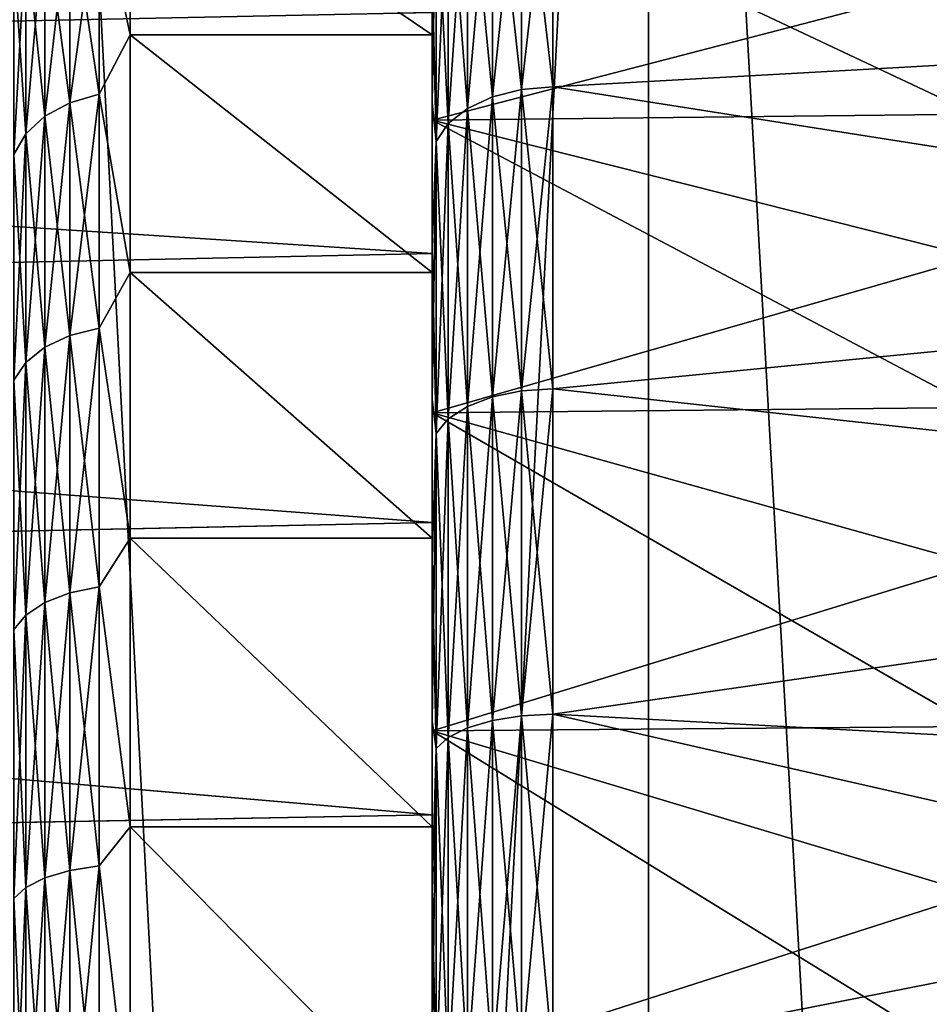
# Model space of a CAD drawing. Header units: metres. Extents: x -109 to 109, y -78 to 121.
# Tile 306 of 656: x -85.18 to -83.68, y 105.31 to 106.94. Entities that reach past the tile are written whole.
import ezdxf

# ---------------------------------------------------------------- set-up
doc = ezdxf.new("R2010")
doc.units = ezdxf.units.M
doc.layers.add('solid_508554_SW0001', color=7, linetype='CONTINUOUS')

msp = doc.modelspace()

# ---------------------------------------------------------------- linework, layer by layer
at = {"layer": 'solid_508554_SW0001'}
for points in [[(-85.198708, 109.825623, -22.339127), (-85.198685, 89.525627, -22.339108), (-84.141197, 89.525627, -21.482773)], [(-85.198708, 109.825623, -22.339127), (-84.141197, 89.525627, -21.482773), (-84.141228, 109.825623, -21.482794)], [(-84.141228, 109.825623, -42.517204), (-85.198685, 89.525627, -41.660892), (-85.198708, 109.825623, -41.660873)], [(-84.141228, 109.825623, -42.517204), (-84.141197, 89.525627, -42.517227), (-85.198685, 89.525627, -41.660892)], [(-84.141228, 109.825623, -21.482794), (-84.141197, 89.525627, -21.482773), (-82.999992, 89.525627, -20.741665)], [(-84.141228, 109.825623, -21.482794), (-82.999992, 89.525627, -20.741665), (-83.000015, 109.825623, -20.74168)], [(-83.000015, 109.825623, -43.25832), (-84.141197, 89.525627, -42.517227), (-84.141228, 109.825623, -42.517204)], [(-83.000015, 109.825623, -43.25832), (-82.999992, 89.525627, -43.258335), (-84.141197, 89.525627, -42.517227)], [(-84.300003, 107.27832, -28.747309), (-82.291969, 107.287086, -28.756105), (-82.520798, 106.925629, -28.429285)], [(-84.400047, 106.809601, -35.628147), (-84.351761, 106.821777, -35.64402), (-84.351761, 107.273499, -35.247871)], [(-84.400047, 107.259354, -35.233727), (-84.400047, 106.809601, -35.628147), (-84.351761, 107.273499, -35.247871)], [(-84.400047, 107.259354, -28.766273), (-84.351761, 107.273499, -28.752127), (-84.351761, 106.821777, -28.355982)], [(-84.351761, 106.821777, -35.64402), (-84.300003, 106.825928, -35.649426), (-84.300003, 107.27832, -35.252689)], [(-84.351761, 107.273499, -35.247871), (-84.351761, 106.821777, -35.64402), (-84.300003, 107.27832, -35.252689)], [(-84.351761, 107.273499, -28.752127), (-84.300003, 107.27832, -28.747309), (-84.300003, 106.825928, -28.350574)], [(-84.351761, 106.821777, -28.355982), (-84.351761, 107.273499, -28.752127), (-84.300003, 106.825928, -28.350574)], [(-84.300003, 107.27832, -35.252689), (-82.520798, 106.925629, -35.570713), (-82.295135, 107.281677, -35.249325)], [(-84.300003, 107.27832, -35.252689), (-84.300003, 106.825928, -35.649426), (-82.520798, 106.925629, -35.570713)], [(-84.300003, 106.825928, -28.350574), (-84.300003, 107.27832, -28.747309), (-82.520798, 106.925629, -28.429285)], [(-84.441498, 106.790222, -35.602894), (-84.400047, 106.809601, -35.628147), (-84.400047, 107.259354, -35.233727)], [(-84.441498, 107.236847, -35.211216), (-84.441498, 106.790222, -35.602894), (-84.400047, 107.259354, -35.233727)], [(-84.441498, 107.236847, -28.788782), (-84.400047, 107.259354, -28.766273), (-84.400047, 106.809601, -28.371853)], [(-84.400047, 106.809601, -28.371853), (-84.400047, 107.259354, -28.766273), (-84.351761, 106.821777, -28.355982)], [(-85.051765, 107.153961, -29.599541), (-85, 106.91243, -29.303917), (-85, 107.252655, -29.722115)], [(-85.051765, 107.153961, -34.400459), (-85, 107.252655, -34.277885), (-85, 106.91243, -34.696083)], [(-85, 107.252655, -29.722115), (-84.5, 106.91243, -29.303919), (-84.5, 107.252663, -29.722118)], [(-85, 107.252655, -34.277885), (-84.5, 107.252663, -34.277882), (-84.5, 106.91243, -34.696079)], [(-85, 107.252655, -29.722115), (-85, 106.91243, -29.303917), (-84.5, 106.91243, -29.303919)], [(-85, 106.91243, -34.696083), (-85, 107.252655, -34.277885), (-84.5, 106.91243, -34.696079)], [(-84.5, 107.252663, -29.722118), (-84.5, 106.91243, -29.303919), (-84.5, 106.948959, -29.269775)], [(-84.5, 106.91243, -34.696079), (-84.5, 107.252663, -34.277882), (-84.5, 106.948959, -34.730225)], [(-84.473282, 106.764969, -35.569981), (-84.441498, 106.790222, -35.602894), (-84.441498, 107.236847, -35.211216)], [(-84.473282, 107.207512, -35.181885), (-84.473282, 106.764969, -35.569981), (-84.441498, 107.236847, -35.211216)], [(-84.473282, 107.207512, -28.818115), (-84.441498, 107.236847, -28.788782), (-84.441498, 106.790222, -28.397106)], [(-84.441498, 106.790222, -28.397106), (-84.441498, 107.236847, -28.788782), (-84.400047, 106.809601, -28.371853)], [(-89.188416, 106.853333, -29.170856), (-89.27124, 107.204384, -29.571938), (-84.5, 106.948959, -29.269775)], [(-89.27124, 107.204384, -34.428066), (-89.188416, 106.85334, -34.829136), (-84.5, 106.948959, -34.730225)], [(-84.5, 107.204765, -29.030897), (-84.5, 107.026436, -28.782061), (-84.5, 106.799561, -28.584553)], [(-84.5, 106.770851, -28.625652), (-84.5, 107.204765, -29.030897), (-84.5, 106.799561, -28.584553)], [(-84.5, 107.204765, -34.969105), (-84.5, 106.770851, -35.374348), (-84.5, 107.026436, -35.217937)], [(-83.599998, 106.780823, -35.366215), (-84.5, 106.770851, -35.374348), (-84.5, 107.204765, -34.969105)], [(-83.599998, 107.005058, -35.169464), (-83.599998, 106.780823, -35.366215), (-84.5, 107.204765, -34.969105)], [(-83.599998, 107.005058, -28.830536), (-84.5, 107.204765, -29.030897), (-84.5, 106.770851, -28.625652)], [(-84.49324, 106.735565, -35.531662), (-84.473282, 106.764969, -35.569981), (-84.473282, 107.207512, -35.181885)], [(-84.49324, 107.173355, -35.147728), (-84.49324, 106.735565, -35.531662), (-84.473282, 107.207512, -35.181885)], [(-84.49324, 107.173355, -28.85227), (-84.473282, 107.207512, -28.818115), (-84.473282, 106.764969, -28.430017)], [(-84.473282, 106.764969, -28.430017), (-84.473282, 107.207512, -28.818115), (-84.441498, 106.790222, -28.397106)], [(-84.49324, 106.735565, -28.468338), (-84.5, 107.026436, -28.782061), (-84.49324, 107.173355, -28.85227)], [(-84.49324, 107.173355, -35.147728), (-84.5, 107.026436, -35.217937), (-84.5, 106.799561, -35.415447)], [(-84.49324, 107.173355, -35.147728), (-84.5, 106.799561, -35.415447), (-84.49324, 106.735565, -35.531662)], [(-84.49324, 106.735565, -28.468338), (-84.49324, 107.173355, -28.85227), (-84.473282, 106.764969, -28.430017)], [(-85.100044, 106.799736, -29.225893), (-85.051765, 106.813881, -29.211746), (-85.051765, 107.153961, -29.599541)], [(-85.100044, 107.138092, -29.611719), (-85.100044, 106.799736, -29.225893), (-85.051765, 107.153961, -29.599541)], [(-85.100044, 107.138092, -34.388279), (-85.051765, 107.153961, -34.400459), (-85.051765, 106.813881, -34.788254)], [(-85.051765, 107.153961, -29.599541), (-85.051765, 106.813881, -29.211746), (-85, 106.91243, -29.303917)], [(-85.051765, 106.813881, -34.788254), (-85.051765, 107.153961, -34.400459), (-85, 106.91243, -34.696083)], [(-85.141495, 106.777222, -29.248402), (-85.100044, 106.799736, -29.225893), (-85.100044, 107.138092, -29.611719)], [(-85.141495, 107.112839, -29.631098), (-85.141495, 106.777222, -29.248402), (-85.100044, 107.138092, -29.611719)], [(-85.141495, 107.112839, -34.3689), (-85.100044, 107.138092, -34.388279), (-85.100044, 106.799736, -34.774105)], [(-85.100044, 106.799736, -34.774105), (-85.100044, 107.138092, -34.388279), (-85.051765, 106.813881, -34.788254)], [(-85.173286, 106.747894, -29.277735), (-85.141495, 106.777222, -29.248402), (-85.141495, 107.112839, -29.631098)], [(-85.173286, 107.079926, -29.656351), (-85.173286, 106.747894, -29.277735), (-85.141495, 107.112839, -29.631098)], [(-85.173286, 107.079926, -34.343647), (-85.141495, 107.112839, -34.3689), (-85.141495, 106.777222, -34.751598)], [(-85.141495, 106.777222, -34.751598), (-85.141495, 107.112839, -34.3689), (-85.100044, 106.799736, -34.774105)], [(-85.193237, 106.713737, -29.31189), (-85.173286, 106.747894, -29.277735), (-85.173286, 107.079926, -29.656351)], [(-85.193237, 107.041611, -29.685757), (-85.193237, 106.713737, -29.31189), (-85.173286, 107.079926, -29.656351)], [(-85.193237, 107.041611, -34.314243), (-85.173286, 107.079926, -34.343647), (-85.173286, 106.747894, -34.722263)], [(-85.173286, 106.747894, -34.722263), (-85.173286, 107.079926, -34.343647), (-85.141495, 106.777222, -34.751598)], [(-85.193237, 106.713737, -34.68811), (-85.193237, 107.041611, -34.314243), (-85.173286, 106.747894, -34.722263)], [(-84.49324, 106.735565, -28.468338), (-84.5, 106.799561, -28.584553), (-84.5, 107.026436, -28.782061)], [(-84.5, 106.770851, -35.374348), (-84.5, 106.799561, -35.415447), (-84.5, 107.026436, -35.217937)], [(-83.599998, 106.780823, -28.633787), (-83.599998, 107.005058, -28.830536), (-84.5, 106.770851, -28.625652)], [(-89.188416, 106.853333, -29.170856), (-84.5, 106.948959, -29.269775), (-84.5, 106.549965, -28.897144)], [(-89.188416, 106.85334, -34.829136), (-84.5, 106.549965, -35.102856), (-84.5, 106.948959, -34.730225)], [(-84.5, 106.91243, -29.303919), (-84.5, 106.549965, -28.897144), (-84.5, 106.948959, -29.269775)], [(-84.5, 106.91243, -34.696079), (-84.5, 106.948959, -34.730225), (-84.5, 106.549965, -35.102856)], [(-85.051765, 106.813881, -29.211746), (-85, 106.518425, -28.935944), (-85, 106.91243, -29.303917)], [(-85.051765, 106.813881, -34.788254), (-85, 106.91243, -34.696083), (-85, 106.518425, -35.064056)], [(-85, 106.91243, -29.303917), (-84.5, 106.518425, -28.935944), (-84.5, 106.91243, -29.303919)], [(-85, 106.91243, -29.303917), (-85, 106.518425, -28.935944), (-84.5, 106.518425, -28.935944)], [(-85, 106.91243, -34.696083), (-84.5, 106.91243, -34.696079), (-84.5, 106.518425, -35.064056)], [(-85, 106.518425, -35.064056), (-85, 106.91243, -34.696083), (-84.5, 106.518425, -35.064056)], [(-84.5, 106.91243, -29.303919), (-84.5, 106.518425, -28.935944), (-84.5, 106.549965, -28.897144)], [(-84.5, 106.518425, -35.064056), (-84.5, 106.91243, -34.696079), (-84.5, 106.549965, -35.102856)], [(-84.300003, 106.825928, -35.649426), (-82.335304, 106.517738, -35.866425), (-82.520798, 106.925629, -35.570713)], [(-84.300003, 106.825928, -28.350574), (-82.520798, 106.925629, -28.429285), (-82.335304, 106.517738, -28.133574)], [(-89.188416, 106.85334, -34.829136), (-89.105034, 106.45192, -35.180111), (-84.5, 106.549965, -35.102856)], [(-89.105034, 106.451897, -28.819876), (-89.188416, 106.853333, -29.170856), (-84.5, 106.549965, -28.897144)], [(-85.100044, 106.413902, -28.887533), (-85.051765, 106.426086, -28.87166), (-85.051765, 106.813881, -29.211746)], [(-85.100044, 106.799736, -29.225893), (-85.100044, 106.413902, -28.887533), (-85.051765, 106.813881, -29.211746)], [(-85.100044, 106.799736, -34.774105), (-85.051765, 106.813881, -34.788254), (-85.051765, 106.426086, -35.128338)], [(-85.051765, 106.813881, -29.211746), (-85.051765, 106.426086, -28.87166), (-85, 106.518425, -28.935944)], [(-85.051765, 106.426086, -35.128338), (-85.051765, 106.813881, -34.788254), (-85, 106.518425, -35.064056)], [(-84.400047, 106.312218, -35.960487), (-84.351761, 106.32222, -35.977814), (-84.351761, 106.821777, -35.64402)], [(-84.400047, 106.809601, -35.628147), (-84.400047, 106.312218, -35.960487), (-84.351761, 106.821777, -35.64402)], [(-84.400047, 106.809601, -28.371853), (-84.351761, 106.821777, -28.355982), (-84.351761, 106.32222, -28.022184)], [(-84.351761, 106.32222, -35.977814), (-84.300003, 106.32563, -35.983715), (-84.300003, 106.825928, -35.649426)], [(-84.351761, 106.821777, -35.64402), (-84.351761, 106.32222, -35.977814), (-84.300003, 106.825928, -35.649426)], [(-84.351761, 106.821777, -28.355982), (-84.300003, 106.825928, -28.350574), (-84.300003, 106.32563, -28.016283)], [(-84.351761, 106.32222, -28.022184), (-84.351761, 106.821777, -28.355982), (-84.300003, 106.32563, -28.016283)], [(-84.300003, 106.825928, -35.649426), (-84.300003, 106.32563, -35.983715), (-82.335304, 106.517738, -35.866425)], [(-84.300003, 106.32563, -28.016283), (-84.300003, 106.825928, -28.350574), (-82.335304, 106.517738, -28.133574)], [(-85.141495, 106.394531, -28.912786), (-85.100044, 106.413902, -28.887533), (-85.100044, 106.799736, -29.225893)], [(-85.141495, 106.777222, -29.248402), (-85.141495, 106.394531, -28.912786), (-85.100044, 106.799736, -29.225893)], [(-85.141495, 106.777222, -34.751598), (-85.100044, 106.799736, -34.774105), (-85.100044, 106.413902, -35.112469)], [(-85.100044, 106.413902, -35.112469), (-85.100044, 106.799736, -34.774105), (-85.051765, 106.426086, -35.128338)], [(-84.5, 106.770851, -28.625652), (-84.5, 106.799561, -28.584553), (-84.5, 106.559776, -28.403049)], [(-84.49324, 106.735565, -28.468338), (-84.5, 106.559776, -28.403049), (-84.5, 106.799561, -28.584553)], [(-84.5, 106.770851, -35.374348), (-84.5, 106.559784, -35.596947), (-84.5, 106.799561, -35.415447)], [(-84.49324, 106.735565, -35.531662), (-84.5, 106.799561, -35.415447), (-84.5, 106.559784, -35.596947)], [(-84.441498, 106.296303, -35.932922), (-84.400047, 106.312218, -35.960487), (-84.400047, 106.809601, -35.628147)], [(-84.441498, 106.790222, -35.602894), (-84.441498, 106.296303, -35.932922), (-84.400047, 106.809601, -35.628147)], [(-84.441498, 106.790222, -28.397106), (-84.400047, 106.809601, -28.371853), (-84.400047, 106.312218, -28.039511)], [(-84.400047, 106.312218, -28.039511), (-84.400047, 106.809601, -28.371853), (-84.351761, 106.32222, -28.022184)], [(-83.599998, 106.780823, -35.366215), (-83.599998, 106.543633, -35.547131), (-84.5, 106.770851, -35.374348)], [(-83.599998, 106.543633, -28.452868), (-83.599998, 106.780823, -28.633787), (-84.5, 106.770851, -28.625652)], [(-84.473282, 106.275558, -35.896996), (-84.441498, 106.296303, -35.932922), (-84.441498, 106.790222, -35.602894)], [(-84.473282, 106.764969, -35.569981), (-84.473282, 106.275558, -35.896996), (-84.441498, 106.790222, -35.602894)], [(-84.473282, 106.764969, -28.430017), (-84.441498, 106.790222, -28.397106), (-84.441498, 106.296303, -28.067078)], [(-84.441498, 106.296303, -28.067078), (-84.441498, 106.790222, -28.397106), (-84.400047, 106.312218, -28.039511)], [(-85.173286, 106.369278, -28.945698), (-85.141495, 106.394531, -28.912786), (-85.141495, 106.777222, -29.248402)], [(-85.173286, 106.747894, -29.277735), (-85.173286, 106.369278, -28.945698), (-85.141495, 106.777222, -29.248402)], [(-85.173286, 106.747894, -34.722263), (-85.141495, 106.777222, -34.751598), (-85.141495, 106.394531, -35.087212)], [(-85.141495, 106.394531, -35.087212), (-85.141495, 106.777222, -34.751598), (-85.100044, 106.413902, -35.112469)], [(-84.5, 106.770851, -28.625652), (-84.5, 106.559776, -28.403049), (-84.5, 106.308296, -28.23843)], [(-84.5, 106.285805, -28.28327), (-84.5, 106.770851, -28.625652), (-84.5, 106.308296, -28.23843)], [(-84.5, 106.770851, -35.374348), (-84.5, 106.285805, -35.716732), (-84.5, 106.559784, -35.596947)], [(-83.599998, 106.294601, -35.711369), (-84.5, 106.285805, -35.716732), (-84.5, 106.770851, -35.374348)], [(-83.599998, 106.543633, -35.547131), (-83.599998, 106.294601, -35.711369), (-84.5, 106.770851, -35.374348)], [(-83.599998, 106.543633, -28.452868), (-84.5, 106.770851, -28.625652), (-84.5, 106.285805, -28.28327)], [(-84.49324, 106.251404, -35.855164), (-84.473282, 106.275558, -35.896996), (-84.473282, 106.764969, -35.569981)], [(-84.49324, 106.735565, -35.531662), (-84.49324, 106.251404, -35.855164), (-84.473282, 106.764969, -35.569981)], [(-84.49324, 106.735565, -28.468338), (-84.473282, 106.764969, -28.430017), (-84.473282, 106.275558, -28.103004)], [(-84.473282, 106.275558, -28.103004), (-84.473282, 106.764969, -28.430017), (-84.441498, 106.296303, -28.067078)], [(-85.193237, 106.339867, -28.984018), (-85.173286, 106.369278, -28.945698), (-85.173286, 106.747894, -29.277735)], [(-85.193237, 106.713737, -29.31189), (-85.193237, 106.339867, -28.984018), (-85.173286, 106.747894, -29.277735)], [(-85.193237, 106.713737, -34.68811), (-85.173286, 106.747894, -34.722263), (-85.173286, 106.369278, -35.054302)], [(-85.173286, 106.369278, -35.054302), (-85.173286, 106.747894, -34.722263), (-85.141495, 106.394531, -35.087212)], [(-84.49324, 106.251404, -28.144835), (-84.5, 106.559776, -28.403049), (-84.49324, 106.735565, -28.468338)], [(-84.49324, 106.735565, -35.531662), (-84.5, 106.559784, -35.596947), (-84.5, 106.308296, -35.761566)], [(-84.49324, 106.735565, -35.531662), (-84.5, 106.308296, -35.761566), (-84.49324, 106.251404, -35.855164)], [(-84.49324, 106.251404, -28.144835), (-84.49324, 106.735565, -28.468338), (-84.473282, 106.275558, -28.103004)], [(-85.193237, 106.339867, -35.01598), (-85.193237, 106.713737, -34.68811), (-85.173286, 106.369278, -35.054302)], [(-84.5, 106.285805, -35.716732), (-84.5, 106.308296, -35.761566), (-84.5, 106.559784, -35.596947)], [(-84.49324, 106.251404, -28.144835), (-84.5, 106.308296, -28.23843), (-84.5, 106.559776, -28.403049)], [(-89.105034, 106.451897, -28.819876), (-84.5, 106.549965, -28.897144), (-84.5, 106.103943, -28.582314)], [(-89.105034, 106.45192, -35.180111), (-84.5, 106.103943, -35.417686), (-84.5, 106.549965, -35.102856)], [(-84.5, 106.518425, -28.935944), (-84.5, 106.103943, -28.582314), (-84.5, 106.549965, -28.897144)], [(-84.5, 106.518425, -35.064056), (-84.5, 106.549965, -35.102856), (-84.5, 106.103943, -35.417686)], [(-83.599998, 106.294601, -28.288631), (-83.599998, 106.543633, -28.452868), (-84.5, 106.285805, -28.28327)], [(-85.051765, 106.426086, -28.87166), (-85, 106.077988, -28.625046), (-85, 106.518425, -28.935944)], [(-85.051765, 106.426086, -35.128338), (-85, 106.518425, -35.064056), (-85, 106.077988, -35.374954)], [(-85, 106.518425, -28.935944), (-84.5, 106.077988, -28.625046), (-84.5, 106.518425, -28.935944)], [(-85, 106.518425, -28.935944), (-85, 106.077988, -28.625046), (-84.5, 106.077988, -28.625046)], [(-85, 106.518425, -35.064056), (-84.5, 106.518425, -35.064056), (-84.5, 106.077988, -35.374954)], [(-85, 106.077988, -35.374954), (-85, 106.518425, -35.064056), (-84.5, 106.077988, -35.374954)], [(-84.5, 106.518425, -28.935944), (-84.5, 106.077988, -28.625046), (-84.5, 106.103943, -28.582314)], [(-84.5, 106.077988, -35.374954), (-84.5, 106.518425, -35.064056), (-84.5, 106.103943, -35.417686)], [(-84.300003, 106.32563, -35.983715), (-82.166862, 106.092834, -36.109333), (-82.335304, 106.517738, -35.866425)], [(-84.300003, 106.32563, -28.016283), (-82.335304, 106.517738, -28.133574), (-82.166862, 106.092834, -27.890665)], [(-89.105034, 106.45192, -35.180111), (-89.027412, 106.009567, -35.473324), (-84.5, 106.103943, -35.417686)], [(-89.027458, 106.009872, -28.52685), (-89.105034, 106.451897, -28.819876), (-84.5, 106.103943, -28.582314)], [(-85.100044, 105.987213, -28.602427), (-85.051765, 105.997215, -28.585102), (-85.051765, 106.426086, -28.87166)], [(-85.100044, 106.413902, -28.887533), (-85.100044, 105.987213, -28.602427), (-85.051765, 106.426086, -28.87166)], [(-85.100044, 106.413902, -35.112469), (-85.051765, 106.426086, -35.128338), (-85.051765, 105.997215, -35.414898)], [(-85.051765, 106.426086, -28.87166), (-85.051765, 105.997215, -28.585102), (-85, 106.077988, -28.625046)], [(-85.051765, 105.997215, -35.414898), (-85.051765, 106.426086, -35.128338), (-85, 106.077988, -35.374954)], [(-85.141495, 105.971298, -28.629995), (-85.100044, 105.987213, -28.602427), (-85.100044, 106.413902, -28.887533)], [(-85.141495, 106.394531, -28.912786), (-85.141495, 105.971298, -28.629995), (-85.100044, 106.413902, -28.887533)], [(-85.141495, 106.394531, -35.087212), (-85.100044, 106.413902, -35.112469), (-85.100044, 105.987213, -35.397572)], [(-85.100044, 105.987213, -35.397572), (-85.100044, 106.413902, -35.112469), (-85.051765, 105.997215, -35.414898)], [(-85.173286, 105.950562, -28.66592), (-85.141495, 105.971298, -28.629995), (-85.141495, 106.394531, -28.912786)], [(-85.173286, 106.369278, -28.945698), (-85.173286, 105.950562, -28.66592), (-85.141495, 106.394531, -28.912786)], [(-85.173286, 106.369278, -35.054302), (-85.141495, 106.394531, -35.087212), (-85.141495, 105.971298, -35.370007)], [(-85.141495, 105.971298, -35.370007), (-85.141495, 106.394531, -35.087212), (-85.100044, 105.987213, -35.397572)], [(-85.193237, 105.926407, -28.70775), (-85.173286, 105.950562, -28.66592), (-85.173286, 106.369278, -28.945698)], [(-85.193237, 106.339867, -28.984018), (-85.193237, 105.926407, -28.70775), (-85.173286, 106.369278, -28.945698)], [(-85.193237, 106.339867, -35.01598), (-85.173286, 106.369278, -35.054302), (-85.173286, 105.950562, -35.33408)], [(-85.173286, 105.950562, -35.33408), (-85.173286, 106.369278, -35.054302), (-85.141495, 105.971298, -35.370007)], [(-85.193237, 105.926407, -35.292248), (-85.193237, 106.339867, -35.01598), (-85.173286, 105.950562, -35.33408)], [(-84.351761, 105.783363, -36.243549), (-84.300003, 105.785973, -36.249847), (-84.300003, 106.32563, -35.983715)], [(-84.351761, 106.32222, -35.977814), (-84.351761, 105.783363, -36.243549), (-84.300003, 106.32563, -35.983715)], [(-84.351761, 106.32222, -28.022184), (-84.300003, 106.32563, -28.016283), (-84.300003, 105.785973, -27.750154)], [(-84.300003, 106.32563, -35.983715), (-84.300003, 105.785973, -36.249847), (-82.166862, 106.092834, -36.109333)], [(-84.300003, 105.785973, -27.750154), (-84.300003, 106.32563, -28.016283), (-82.166862, 106.092834, -27.890665)], [(-84.5, 106.285805, -28.28327), (-84.5, 106.308296, -28.23843), (-84.5, 106.046227, -28.091398)], [(-84.49324, 106.251404, -28.144835), (-84.5, 106.046227, -28.091398), (-84.5, 106.308296, -28.23843)], [(-84.5, 106.285805, -35.716732), (-84.5, 106.046227, -35.9086), (-84.5, 106.308296, -35.761566)], [(-84.49324, 106.251404, -35.855164), (-84.5, 106.308296, -35.761566), (-84.5, 106.046227, -35.9086)], [(-84.441498, 105.763527, -36.19566), (-84.400047, 105.775703, -36.225067), (-84.400047, 106.312218, -35.960487)], [(-84.441498, 106.296303, -35.932922), (-84.441498, 105.763527, -36.19566), (-84.400047, 106.312218, -35.960487)], [(-84.441498, 106.296303, -28.067078), (-84.400047, 106.312218, -28.039511), (-84.400047, 105.775703, -27.774933)], [(-84.400047, 105.775703, -36.225067), (-84.351761, 105.783363, -36.243549), (-84.351761, 106.32222, -35.977814)], [(-84.400047, 106.312218, -35.960487), (-84.400047, 105.775703, -36.225067), (-84.351761, 106.32222, -35.977814)], [(-84.400047, 106.312218, -28.039511), (-84.351761, 106.32222, -28.022184), (-84.351761, 105.783363, -27.756451)], [(-84.400047, 105.775703, -27.774933), (-84.400047, 106.312218, -28.039511), (-84.351761, 105.783363, -27.756451)], [(-84.351761, 105.783363, -27.756451), (-84.351761, 106.32222, -28.022184), (-84.300003, 105.785973, -27.750154)], [(-83.599998, 106.294601, -35.711369), (-83.599998, 106.034897, -35.85815), (-84.5, 106.285805, -35.716732)], [(-83.599998, 106.034897, -28.14185), (-83.599998, 106.294601, -28.288631), (-84.5, 106.285805, -28.28327)], [(-84.473282, 105.74765, -36.157333), (-84.441498, 105.763527, -36.19566), (-84.441498, 106.296303, -35.932922)], [(-84.473282, 106.275558, -35.896996), (-84.473282, 105.74765, -36.157333), (-84.441498, 106.296303, -35.932922)], [(-84.473282, 106.275558, -28.103004), (-84.441498, 106.296303, -28.067078), (-84.441498, 105.763527, -27.804342)], [(-84.441498, 105.763527, -27.804342), (-84.441498, 106.296303, -28.067078), (-84.400047, 105.775703, -27.774933)], [(-84.5, 106.285805, -28.28327), (-84.5, 106.046227, -28.091398), (-84.5, 105.774582, -27.962534)], [(-84.5, 105.758652, -28.010124), (-84.5, 106.285805, -28.28327), (-84.5, 105.774582, -27.962534)], [(-84.5, 106.285805, -35.716732), (-84.5, 105.758652, -35.989876), (-84.5, 106.046227, -35.9086)], [(-83.599998, 105.765747, -35.98679), (-84.5, 105.758652, -35.989876), (-84.5, 106.285805, -35.716732)], [(-83.599998, 106.034897, -35.85815), (-83.599998, 105.765747, -35.98679), (-84.5, 106.285805, -35.716732)], [(-83.599998, 106.034897, -28.14185), (-84.5, 106.285805, -28.28327), (-84.5, 105.758652, -28.010124)], [(-84.49324, 105.729164, -36.112705), (-84.473282, 105.74765, -36.157333), (-84.473282, 106.275558, -35.896996)], [(-84.49324, 106.251404, -35.855164), (-84.49324, 105.729164, -36.112705), (-84.473282, 106.275558, -35.896996)], [(-84.49324, 106.251404, -28.144835), (-84.473282, 106.275558, -28.103004), (-84.473282, 105.74765, -27.842669)], [(-84.473282, 105.74765, -27.842669), (-84.473282, 106.275558, -28.103004), (-84.441498, 105.763527, -27.804342)], [(-84.49324, 105.729164, -27.887293), (-84.5, 106.046227, -28.091398), (-84.49324, 106.251404, -28.144835)], [(-84.49324, 106.251404, -35.855164), (-84.5, 106.046227, -35.9086), (-84.5, 105.77459, -36.037464)], [(-84.49324, 106.251404, -35.855164), (-84.5, 105.77459, -36.037464), (-84.49324, 105.729164, -36.112705)], [(-84.49324, 105.729164, -27.887293), (-84.49324, 106.251404, -28.144835), (-84.473282, 105.74765, -27.842669)], [(-89.027458, 106.009872, -28.52685), (-84.5, 106.103943, -28.582314), (-84.5, 105.619217, -28.331148)], [(-89.027412, 106.009567, -35.473324), (-84.5, 105.619217, -35.66885), (-84.5, 106.103943, -35.417686)], [(-84.5, 106.077988, -28.625046), (-84.5, 105.619217, -28.331148), (-84.5, 106.103943, -28.582314)], [(-84.5, 106.077988, -35.374954), (-84.5, 106.103943, -35.417686), (-84.5, 105.619217, -35.66885)], [(-84.300003, 105.785973, -36.249847), (-82.025124, 105.664856, -36.298027), (-82.166862, 106.092834, -36.109333)], [(-84.300003, 105.785973, -27.750154), (-82.166862, 106.092834, -27.890665), (-82.025124, 105.664856, -27.701973)], [(-85.051765, 105.997215, -28.585102), (-85, 105.599312, -28.377016), (-85, 106.077988, -28.625046)], [(-85.051765, 105.997215, -35.414898), (-85, 106.077988, -35.374954), (-85, 105.599312, -35.622982)], [(-85, 106.077988, -28.625046), (-84.5, 105.599312, -28.377016), (-84.5, 106.077988, -28.625046)], [(-85, 106.077988, -28.625046), (-85, 105.599312, -28.377016), (-84.5, 105.599312, -28.377016)], [(-85, 106.077988, -35.374954), (-84.5, 106.077988, -35.374954), (-84.5, 105.599312, -35.622982)], [(-85, 105.599312, -35.622982), (-85, 106.077988, -35.374954), (-84.5, 105.599312, -35.622982)], [(-84.5, 106.077988, -28.625046), (-84.5, 105.599312, -28.377016), (-84.5, 105.619217, -28.331148)], [(-84.5, 105.599312, -35.622982), (-84.5, 106.077988, -35.374954), (-84.5, 105.619217, -35.66885)], [(-84.49324, 105.729164, -27.887293), (-84.5, 105.774582, -27.962534), (-84.5, 106.046227, -28.091398)], [(-84.5, 105.758652, -35.989876), (-84.5, 105.77459, -36.037464), (-84.5, 106.046227, -35.9086)], [(-83.599998, 105.765747, -28.013212), (-83.599998, 106.034897, -28.14185), (-84.5, 105.758652, -28.010124)], [(-88.961327, 105.537155, -28.296587), (-89.027458, 106.009872, -28.52685), (-84.5, 105.619217, -28.331148)], [(-89.027412, 106.009567, -35.473324), (-88.961273, 105.53672, -35.70359), (-84.5, 105.619217, -35.66885)], [(-85.100044, 105.526962, -28.375456), (-85.051765, 105.534615, -28.356972), (-85.051765, 105.997215, -28.585102)], [(-85.100044, 105.987213, -28.602427), (-85.100044, 105.526962, -28.375456), (-85.051765, 105.997215, -28.585102)], [(-85.100044, 105.987213, -35.397572), (-85.051765, 105.997215, -35.414898), (-85.051765, 105.534615, -35.643028)], [(-85.051765, 105.997215, -28.585102), (-85.051765, 105.534615, -28.356972), (-85, 105.599312, -28.377016)], [(-85.051765, 105.534615, -35.643028), (-85.051765, 105.997215, -35.414898), (-85, 105.599312, -35.622982)], [(-85.141495, 105.514778, -28.404863), (-85.100044, 105.526962, -28.375456), (-85.100044, 105.987213, -28.602427)], [(-85.141495, 105.971298, -28.629995), (-85.141495, 105.514778, -28.404863), (-85.100044, 105.987213, -28.602427)], [(-85.141495, 105.971298, -35.370007), (-85.100044, 105.987213, -35.397572), (-85.100044, 105.526962, -35.624546)], [(-85.100044, 105.526962, -35.624546), (-85.100044, 105.987213, -35.397572), (-85.051765, 105.534615, -35.643028)], [(-85.173286, 105.498901, -28.44319), (-85.141495, 105.514778, -28.404863), (-85.141495, 105.971298, -28.629995)], [(-85.173286, 105.950562, -28.66592), (-85.173286, 105.498901, -28.44319), (-85.141495, 105.971298, -28.629995)], [(-85.173286, 105.950562, -35.33408), (-85.141495, 105.971298, -35.370007), (-85.141495, 105.514778, -35.595135)], [(-85.141495, 105.514778, -35.595135), (-85.141495, 105.971298, -35.370007), (-85.100044, 105.526962, -35.624546)], [(-85.193237, 105.480423, -28.487816), (-85.173286, 105.498901, -28.44319), (-85.173286, 105.950562, -28.66592)], [(-85.193237, 105.926407, -28.70775), (-85.193237, 105.480423, -28.487816), (-85.173286, 105.950562, -28.66592)], [(-85.193237, 105.926407, -35.292248), (-85.173286, 105.950562, -35.33408), (-85.173286, 105.498901, -35.556812)], [(-85.173286, 105.498901, -35.556812), (-85.173286, 105.950562, -35.33408), (-85.141495, 105.514778, -35.595135)], [(-85.193237, 105.480423, -35.512184), (-85.193237, 105.926407, -35.292248), (-85.173286, 105.498901, -35.556812)], [(-84.351761, 105.214432, -36.436676), (-84.300003, 105.216194, -36.44326), (-84.300003, 105.785973, -36.249847)], [(-84.351761, 105.783363, -36.243549), (-84.351761, 105.214432, -36.436676), (-84.300003, 105.785973, -36.249847)], [(-84.351761, 105.783363, -27.756451), (-84.300003, 105.785973, -27.750154), (-84.300003, 105.216194, -27.556742)], [(-84.300003, 105.785973, -36.249847), (-84.300003, 105.216194, -36.44326), (-82.025124, 105.664856, -36.298027)], [(-84.300003, 105.785973, -27.750154), (-82.025124, 105.664856, -27.701973), (-81.914986, 105.242973, -27.564014)], [(-84.300003, 105.216194, -27.556742), (-84.300003, 105.785973, -27.750154), (-81.914986, 105.242973, -27.564014)], [(-84.5, 105.758652, -35.989876), (-84.5, 105.494484, -36.147579), (-84.5, 105.77459, -36.037464)], [(-84.49324, 105.729164, -36.112705), (-84.5, 105.77459, -36.037464), (-84.5, 105.494484, -36.147579)], [(-84.5, 105.758652, -28.010124), (-84.5, 105.774582, -27.962534), (-84.5, 105.494484, -27.852417)], [(-84.49324, 105.729164, -27.887293), (-84.5, 105.494484, -27.852417), (-84.5, 105.774582, -27.962534)], [(-84.441498, 105.201012, -36.386604), (-84.400047, 105.209251, -36.417351), (-84.400047, 105.775703, -36.225067)], [(-84.441498, 105.763527, -36.19566), (-84.441498, 105.201012, -36.386604), (-84.400047, 105.775703, -36.225067)], [(-84.441498, 105.763527, -27.804342), (-84.400047, 105.775703, -27.774933), (-84.400047, 105.209251, -27.582649)], [(-84.400047, 105.209251, -36.417351), (-84.351761, 105.214432, -36.436676), (-84.351761, 105.783363, -36.243549)], [(-84.400047, 105.775703, -36.225067), (-84.400047, 105.209251, -36.417351), (-84.351761, 105.783363, -36.243549)], [(-84.400047, 105.775703, -27.774933), (-84.351761, 105.783363, -27.756451), (-84.351761, 105.214432, -27.563324)], [(-84.400047, 105.209251, -27.582649), (-84.400047, 105.775703, -27.774933), (-84.351761, 105.214432, -27.563324)], [(-84.351761, 105.214432, -27.563324), (-84.351761, 105.783363, -27.756451), (-84.300003, 105.216194, -27.556742)], [(-83.599998, 105.765747, -35.98679), (-83.599998, 105.488411, -36.096676), (-84.5, 105.758652, -35.989876)], [(-83.599998, 105.488411, -27.903322), (-83.599998, 105.765747, -28.013212), (-84.5, 105.758652, -28.010124)], [(-84.5, 105.758652, -28.010124), (-84.5, 105.494484, -27.852417), (-84.5, 105.207413, -27.761683)], [(-84.5, 105.199226, -27.811306), (-84.5, 105.758652, -28.010124), (-84.5, 105.207413, -27.761683)], [(-84.5, 105.758652, -35.989876), (-84.5, 105.199226, -36.188694), (-84.5, 105.494484, -36.147579)], [(-83.599998, 105.204193, -36.187298), (-84.5, 105.199226, -36.188694), (-84.5, 105.758652, -35.989876)], [(-83.599998, 105.488411, -36.096676), (-83.599998, 105.204193, -36.187298), (-84.5, 105.758652, -35.989876)], [(-83.599998, 105.488411, -27.903322), (-84.5, 105.758652, -28.010124), (-84.5, 105.199226, -27.811306)], [(-84.473282, 105.190277, -36.346535), (-84.441498, 105.201012, -36.386604), (-84.441498, 105.763527, -36.19566)], [(-84.473282, 105.74765, -36.157333), (-84.473282, 105.190277, -36.346535), (-84.441498, 105.763527, -36.19566)], [(-84.473282, 105.74765, -27.842669), (-84.441498, 105.763527, -27.804342), (-84.441498, 105.201012, -27.613396)], [(-84.441498, 105.201012, -27.613396), (-84.441498, 105.763527, -27.804342), (-84.400047, 105.209251, -27.582649)], [(-84.49324, 105.177773, -36.299877), (-84.473282, 105.190277, -36.346535), (-84.473282, 105.74765, -36.157333)], [(-84.49324, 105.729164, -36.112705), (-84.49324, 105.177773, -36.299877), (-84.473282, 105.74765, -36.157333)], [(-84.49324, 105.729164, -27.887293), (-84.473282, 105.74765, -27.842669), (-84.473282, 105.190277, -27.653465)], [(-84.473282, 105.190277, -27.653465), (-84.473282, 105.74765, -27.842669), (-84.441498, 105.201012, -27.613396)], [(-84.49324, 105.177773, -27.700121), (-84.5, 105.494484, -27.852417), (-84.49324, 105.729164, -27.887293)], [(-84.49324, 105.729164, -36.112705), (-84.5, 105.494484, -36.147579), (-84.5, 105.20742, -36.238316)], [(-84.49324, 105.729164, -36.112705), (-84.5, 105.20742, -36.238316), (-84.49324, 105.177773, -36.299877)], [(-84.49324, 105.177773, -27.700121), (-84.49324, 105.729164, -27.887293), (-84.473282, 105.190277, -27.653465)], [(-84.300003, 105.216194, -36.44326), (-81.914978, 105.242966, -36.435989), (-82.025124, 105.664856, -36.298027)], [(-88.961327, 105.537155, -28.296587), (-84.5, 105.619217, -28.331148), (-84.5, 105.104797, -28.148327)], [(-88.961273, 105.53672, -35.70359), (-84.5, 105.104797, -35.851673), (-84.5, 105.619217, -35.66885)], [(-84.5, 105.599312, -28.377016), (-84.5, 105.104797, -28.148327), (-84.5, 105.619217, -28.331148)], [(-84.5, 105.599312, -35.622982), (-84.5, 105.619217, -35.66885), (-84.5, 105.104797, -35.851673)], [(-85.051765, 105.534615, -28.356972), (-85, 105.091324, -28.196478), (-85, 105.599312, -28.377016)], [(-85.051765, 105.534615, -35.643028), (-85, 105.599312, -35.622982), (-85, 105.091324, -35.803524)], [(-85, 105.599312, -28.377016), (-84.5, 105.091324, -28.196478), (-84.5, 105.599312, -28.377016)], [(-85, 105.599312, -28.377016), (-85, 105.091324, -28.196478), (-84.5, 105.091324, -28.196478)], [(-85, 105.599312, -35.622982), (-84.5, 105.599312, -35.622982), (-84.5, 105.091324, -35.803524)], [(-85, 105.091324, -35.803524), (-85, 105.599312, -35.622982), (-84.5, 105.091324, -35.803524)], [(-84.5, 105.599312, -28.377016), (-84.5, 105.091324, -28.196478), (-84.5, 105.104797, -28.148327)], [(-84.5, 105.091324, -35.803524), (-84.5, 105.599312, -35.622982), (-84.5, 105.104797, -35.851673)], [(-88.911133, 105.043579, -28.131697), (-88.961327, 105.537155, -28.296587), (-84.5, 105.104797, -28.148327)], [(-88.961273, 105.53672, -35.70359), (-88.911118, 105.043358, -35.868362), (-84.5, 105.104797, -35.851673)], [(-85.141495, 105.032784, -28.241247), (-85.100044, 105.041016, -28.210501), (-85.100044, 105.526962, -28.375456)], [(-85.141495, 105.514778, -28.404863), (-85.141495, 105.032784, -28.241247), (-85.100044, 105.526962, -28.375456)], [(-85.141495, 105.514778, -35.595135), (-85.100044, 105.526962, -35.624546), (-85.100044, 105.041016, -35.789501)], [(-85.100044, 105.041016, -28.210501), (-85.051765, 105.046196, -28.191175), (-85.051765, 105.534615, -28.356972)], [(-85.100044, 105.526962, -28.375456), (-85.100044, 105.041016, -28.210501), (-85.051765, 105.534615, -28.356972)], [(-85.100044, 105.526962, -35.624546), (-85.051765, 105.534615, -35.643028), (-85.051765, 105.046196, -35.808823)], [(-85.100044, 105.041016, -35.789501), (-85.100044, 105.526962, -35.624546), (-85.051765, 105.046196, -35.808823)], [(-85.051765, 105.534615, -28.356972), (-85.051765, 105.046196, -28.191175), (-85, 105.091324, -28.196478)], [(-85.051765, 105.046196, -35.808823), (-85.051765, 105.534615, -35.643028), (-85, 105.091324, -35.803524)], [(-85.173286, 105.022041, -28.281317), (-85.141495, 105.032784, -28.241247), (-85.141495, 105.514778, -28.404863)], [(-85.173286, 105.498901, -28.44319), (-85.173286, 105.022041, -28.281317), (-85.141495, 105.514778, -28.404863)], [(-85.173286, 105.498901, -35.556812), (-85.141495, 105.514778, -35.595135), (-85.141495, 105.032784, -35.758755)], [(-85.141495, 105.032784, -35.758755), (-85.141495, 105.514778, -35.595135), (-85.100044, 105.041016, -35.789501)], [(-85.193237, 105.009544, -28.327974), (-85.173286, 105.022041, -28.281317), (-85.173286, 105.498901, -28.44319)], [(-85.193237, 105.480423, -28.487816), (-85.193237, 105.009544, -28.327974), (-85.173286, 105.498901, -28.44319)], [(-85.193237, 105.480423, -35.512184), (-85.173286, 105.498901, -35.556812), (-85.173286, 105.022041, -35.718681)], [(-85.173286, 105.022041, -35.718681), (-85.173286, 105.498901, -35.556812), (-85.141495, 105.032784, -35.758755)], [(-84.49324, 105.177773, -27.700121), (-84.5, 105.207413, -27.761683), (-84.5, 105.494484, -27.852417)], [(-84.5, 105.199226, -36.188694), (-84.5, 105.20742, -36.238316), (-84.5, 105.494484, -36.147579)], [(-85.193237, 105.009544, -35.672028), (-85.193237, 105.480423, -35.512184), (-85.173286, 105.022041, -35.718681)], [(-83.599998, 105.204193, -27.8127), (-83.599998, 105.488411, -27.903322), (-84.5, 105.199226, -27.811306)]]:
    msp.add_3dface(points, dxfattribs=at)

doc.saveas('drawing.dxf')
